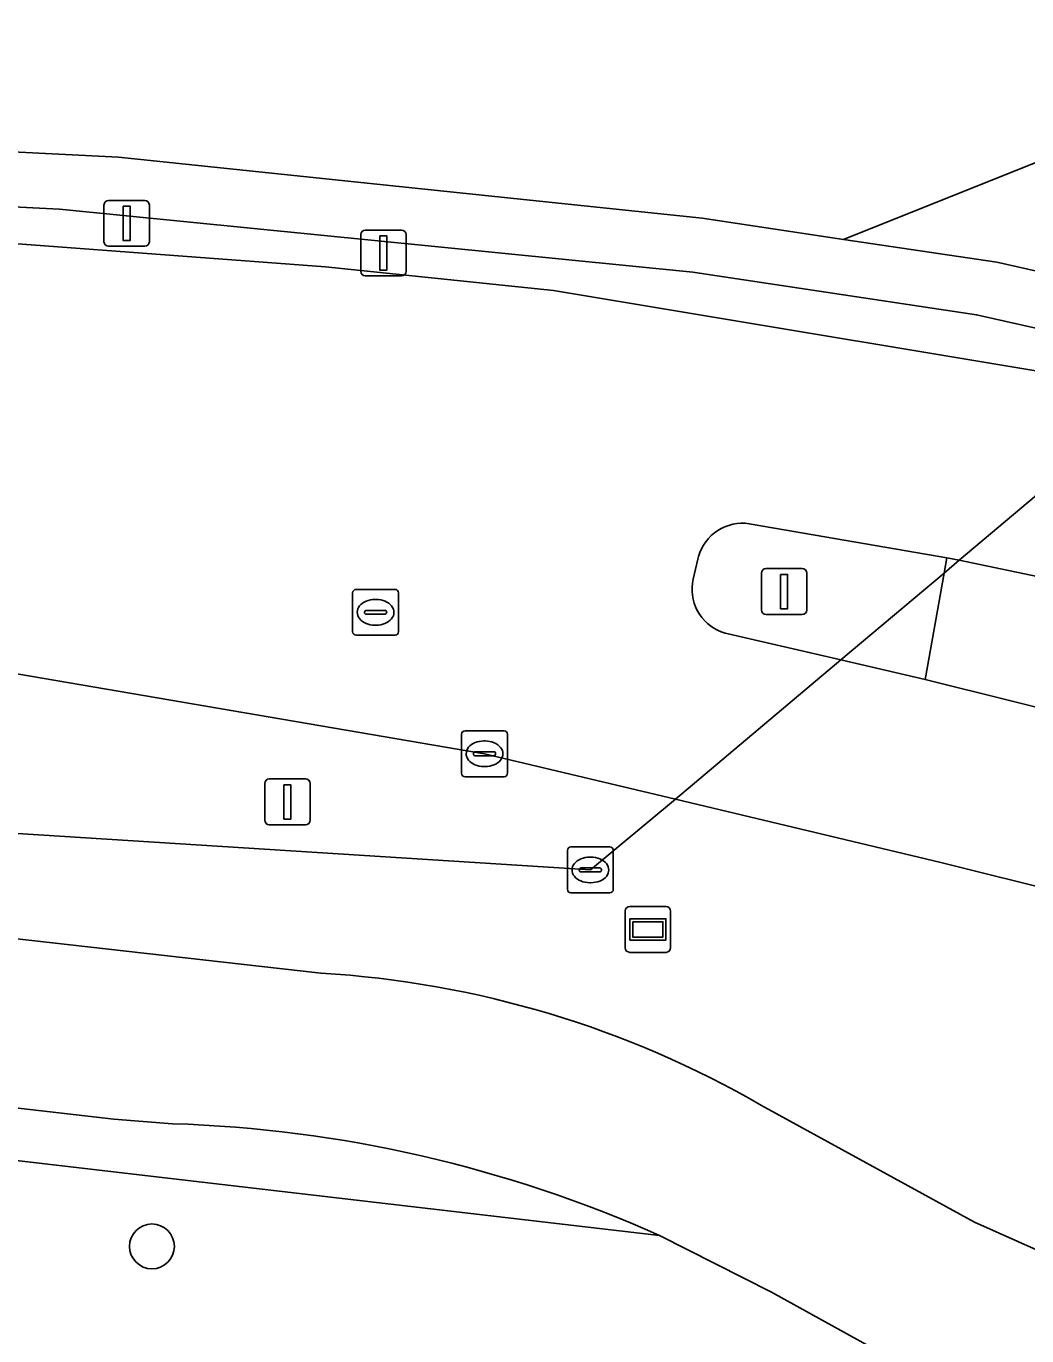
# Model space of a CAD drawing. Extents: x 161385 to 162589, y 388479 to 389756.
# Drawn here: x 162441.14 to 162462.97, y 388644.42 to 388672.98 of the extents above; entities that cross this region are included whole.
import ezdxf

# ---------------------------------------------------------------- set-up
doc = ezdxf.new("R2010")
doc.units = 0
for name, color, linetype in [('IMGEO_Berm_groen', 7, 'Continuous'), ('IMGEO_Boom', 7, 'Continuous'), ('IMGEO_Duiker', 7, 'Continuous'), ('IMGEO_Fietspad_gesloten', 7, 'Continuous'), ('IMGEO_Gemengd_bos', 7, 'Continuous'), ('IMGEO_Groenvoorziening', 7, 'Continuous'), ('IMGEO_Kolk', 7, 'Continuous'), ('IMGEO_Lichtmast', 7, 'Continuous'), ('IMGEO_Reclamebord', 7, 'Continuous'), ('IMGEO_Rijbaan_lokaal_gesloten', 7, 'Continuous'), ('IMGEO_Rioolput', 7, 'Continuous'), ('IMGEO_Verkeersbordpaal', 7, 'Continuous'), ('IMGEO_Verkeerseiland_open', 7, 'Continuous'), ('IMGEO_Voetpad_open', 7, 'Continuous')]:
    doc.layers.add(name, color=color, linetype=linetype)

msp = doc.modelspace()

# ---------------------------------------------------------------- linework, layer by layer
at = {"layer": 'IMGEO_Berm_groen'}
msp.add_lwpolyline([(162432.2, 388669.567), (162423.838, 388670.071), (162419.748, 388670.416), (162419.72, 388669.598), (162428.744, 388668.955), (162437.734, 388668.476), (162447.672, 388667.734), (162452.648, 388667.218), (162465.876, 388665.019), (162471.804, 388663.627), (162471.959, 388663.955), (162472.164, 388664.283), (162471.219, 388664.536), (162469.641, 388664.948), (162466.6, 388665.63), (162461.879, 388666.689), (162455.687, 388667.622), (162441.864, 388668.995), (162440.561, 388669.06)], close=True, dxfattribs=at)
for points in [[(162461.096, 388654.743), (162455.305, 388656.124), (162451.142, 388657.117), (162433.533, 388660.124), (162428.321, 388660.721), (162404.449, 388663.572), (162379.371, 388666.385), (162354.354, 388669.216), (162352.961, 388669.418), (162351.555, 388669.495), (162350.951, 388669.489), (162349.541, 388669.386), (162348.146, 388669.157), (162346.778, 388668.804), (162345.446, 388668.33), (162344.161, 388667.74), (162343.323, 388667.275), (162343.185, 388667.161), (162343.057, 388667.034), (162342.942, 388666.897), (162342.839, 388666.75), (162342.749, 388666.595), (162342.711, 388666.516)], [(162342.861, 388664.571), (162343.854, 388664.303), (162356.884, 388662.764), (162437.393, 388653.479), (162447.573, 388652.333)], [(162469.105, 388659.629), (162467.925, 388659.992), (162461.5, 388661.337), (162461.227, 388661.388), (162461.168, 388661.058), (162460.756, 388658.736), (162468.261, 388656.866)], [(162444.332, 388649.048), (162443.05, 388649.15), (162347.086, 388660.188)], [(162343.501, 388659.601), (162454.958, 388646.611)], [(162466.865, 388653.311), (162466.578, 388653.381), (162461.096, 388654.743)], [(162457.188, 388649.447), (162461.832, 388646.903), (162463.253, 388646.268), (162464.097, 388646.017), (162467.142, 388652.694)]]:
    msp.add_lwpolyline(points, dxfattribs=at)
for centre, radius, start, end in [((162446.272, 388630.538), 21.833, 60.0016, 86.5835), ((162443.462, 388620.869), 28.192, 65.9348, 88.2312)]:
    msp.add_arc(centre, radius, start, end, dxfattribs=at)
at = {"layer": 'IMGEO_Boom'}
msp.add_circle((162443.884, 388646.372), 0.489, dxfattribs=at)
at = {"layer": 'IMGEO_Duiker'}
msp.add_lwpolyline([(162436.316, 388655.669), (162437.39, 388655.601), (162453.451, 388654.583), (162455.305, 388656.124), (162458.916, 388659.163), (162461.168, 388661.058), (162461.5, 388661.337), (162465.876, 388665.019), (162466.6, 388665.63), (162467.763, 388666.612), (162481.086, 388677.855)], dxfattribs=at)
at = {"layer": 'IMGEO_Fietspad_gesloten'}
for points in [[(162447.573, 388652.333), (162437.393, 388653.479), (162356.884, 388662.764)], [(162338.468, 388662.352), (162347.086, 388660.188), (162443.05, 388649.15), (162444.332, 388649.048)], [(162464.097, 388646.017), (162463.253, 388646.268), (162461.832, 388646.903), (162457.188, 388649.447)], [(162454.958, 388646.611), (162457.403, 388645.374), (162460.446, 388643.694), (162460.571, 388643.599), (162462.262, 388642.323)]]:
    msp.add_lwpolyline(points, dxfattribs=at)
for centre, radius, start, end in [((162446.272, 388630.538), 21.833, 60.0016, 86.5835), ((162443.462, 388620.869), 28.192, 65.9348, 88.2312)]:
    msp.add_arc(centre, radius, start, end, dxfattribs=at)
at = {"layer": 'IMGEO_Gemengd_bos'}
msp.add_lwpolyline([(162341.994, 388657.41), (162341.543, 388653.38), (162458.56, 388641.004), (162459.614, 388641.987), (162460.571, 388643.599), (162460.446, 388643.694), (162457.403, 388645.374), (162454.958, 388646.611), (162343.501, 388659.601)], dxfattribs=at)
at = {"layer": 'IMGEO_Groenvoorziening'}
for points in [[(162458.974, 388668.335), (162467.697, 388671.818), (162474.478, 388676.486), (162478.347, 388680.479), (162479.278, 388684.879), (162483.524, 388691.523), (162487.166, 388698.534), (162492.966, 388712.122), (162497.529, 388726.174), (162499.388, 388733.573), (162501.67, 388751.319), (162502.459, 388766.956), (162501.892, 388778.709)], [(162504.058, 388750), (162504.847, 388765.637), (162504.239, 388778.441), (162501.892, 388778.709), (162502.459, 388766.956), (162501.67, 388751.319), (162499.388, 388733.573), (162497.529, 388726.174), (162492.966, 388712.122), (162487.166, 388698.534), (162483.524, 388691.523), (162479.278, 388684.879), (162478.347, 388680.479), (162474.478, 388676.486), (162467.697, 388671.818), (162458.974, 388668.335), (162462.317, 388667.834), (162467.763, 388666.612), (162470.423, 388666.015), (162472.338, 388665.492), (162472.895, 388665.33)], [(162440.7, 388670.254), (162443.156, 388670.129), (162455.891, 388668.797)], [(162455.891, 388668.797), (162458.974, 388668.335)]]:
    msp.add_lwpolyline(points, dxfattribs=at)
at = {"layer": 'IMGEO_Kolk'}
for p, q in [((162450.641, 388656.69), (162450.641, 388657.542)), ((162450.716, 388657.616), (162451.568, 388657.616)), ((162451.642, 388657.542), (162451.642, 388656.69)), ((162451.129, 388657.396), (162451.154, 388657.396)), ((162450.9, 388657.11), (162450.9, 388657.122)), ((162451.338, 388657.073), (162450.94, 388657.073)), ((162450.943, 388657.159), (162451.341, 388657.159)), ((162451.384, 388657.122), (162451.384, 388657.11)), ((162451.152, 388656.836), (162451.127, 388656.836)), ((162451.568, 388656.616), (162450.716, 388656.616))]:
    msp.add_line(p, q, dxfattribs=at)
for points in [[(162450.641, 388656.69), (162450.641, 388657.542)], [(162450.716, 388657.616), (162451.568, 388657.616)], [(162451.642, 388657.542), (162451.642, 388656.69)], [(162451.568, 388656.616), (162450.716, 388656.616)]]:
    msp.add_lwpolyline(points, dxfattribs=at)
for centre, radius, start, end in [((162450.718, 388657.54), 0.0765, 91.552, 178.448), ((162450.718, 388657.54), 0.0765, 91.552, 178.448), ((162451.566, 388657.54), 0.0765, 1.552, 88.448), ((162451.566, 388657.54), 0.0765, 1.552, 88.448), ((162450.94, 388657.119), 0.0403, 85.8775, 175.7526), ((162450.937, 388657.109), 0.0366, 178.938, 274.7102), ((162451.341, 388657.116), 0.043, 264.8664, 352.4533), ((162451.345, 388657.121), 0.0386, 1.7309, 96.639), ((162450.718, 388656.692), 0.0765, 181.552, 268.448), ((162450.718, 388656.692), 0.0765, 181.552, 268.448), ((162451.566, 388656.692), 0.0765, 271.552, 358.448), ((162451.566, 388656.692), 0.0765, 271.552, 358.448)]:
    msp.add_arc(centre, radius, start, end, dxfattribs=at)
for centre, major_axis, ratio, start_param, end_param in [((162451.128, 388657.116), (-0.387, 0.002), 0.722429, 4.712389, 7.853982), ((162451.153, 388657.116), (-0.39, 0.002), 0.717154, 1.570796, 4.712389)]:
    msp.add_ellipse(centre, major_axis=major_axis, ratio=ratio, start_param=start_param, end_param=end_param, dxfattribs=at)
at = {"layer": 'IMGEO_Lichtmast'}
for p, q in [((162457.182, 388660.254), (162457.182, 388661.054)), ((162457.182, 388661.054), (162457.182, 388660.254)), ((162457.282, 388661.154), (162458.072, 388661.154)), ((162458.072, 388661.154), (162457.282, 388661.154)), ((162458.172, 388661.054), (162458.172, 388660.254)), ((162458.172, 388660.254), (162458.172, 388661.054)), ((162458.072, 388660.154), (162457.282, 388660.154)), ((162457.282, 388660.154), (162458.072, 388660.154))]:
    msp.add_line(p, q, dxfattribs=at)
msp.add_lwpolyline([(162457.602, 388661.029), (162457.752, 388661.029), (162457.752, 388660.279), (162457.602, 388660.279), (162457.602, 388661.029)], dxfattribs=at)
for centre, start, end in [((162457.282, 388661.054), 90, 180), ((162457.282, 388661.054), 90, 180), ((162458.072, 388661.054), 0, 90), ((162458.072, 388661.054), 360, 90), ((162457.282, 388660.254), 180, 270), ((162457.282, 388660.254), 180, 270), ((162458.072, 388660.254), 270, 0), ((162458.072, 388660.254), 270, 0)]:
    msp.add_arc(centre, 0.1, start, end, dxfattribs=at)
at = {"layer": 'IMGEO_Reclamebord'}
for p, q in [((162454.211, 388652.885), (162454.211, 388653.685)), ((162454.211, 388653.685), (162454.211, 388652.885)), ((162454.311, 388653.785), (162455.101, 388653.785)), ((162455.101, 388653.785), (162454.311, 388653.785)), ((162455.201, 388653.685), (162455.201, 388652.885)), ((162455.201, 388652.885), (162455.201, 388653.685)), ((162455.101, 388652.785), (162454.311, 388652.785)), ((162454.311, 388652.785), (162455.101, 388652.785))]:
    msp.add_line(p, q, dxfattribs=at)
for points in [[(162454.312, 388653.517), (162455.1, 388653.517), (162455.1, 388653.053), (162454.312, 388653.053), (162454.312, 388653.517)], [(162454.377, 388653.452), (162454.377, 388653.118), (162455.035, 388653.118), (162455.035, 388653.452), (162454.377, 388653.452)]]:
    msp.add_lwpolyline(points, dxfattribs=at)
for centre, start, end in [((162454.311, 388653.685), 90, 180), ((162454.311, 388653.685), 90, 180), ((162455.101, 388653.685), 0, 90), ((162455.101, 388653.685), 360, 90), ((162454.311, 388652.885), 180, 270), ((162454.311, 388652.885), 180, 270), ((162455.101, 388652.885), 270, 0), ((162455.101, 388652.885), 270, 0)]:
    msp.add_arc(centre, 0.1, start, end, dxfattribs=at)
at = {"layer": 'IMGEO_Rijbaan_lokaal_gesloten'}
for points in [[(162320.835, 388672.971), (162352.961, 388669.418), (162354.354, 388669.216), (162379.371, 388666.385), (162404.449, 388663.572), (162428.321, 388660.721), (162433.533, 388660.124), (162451.142, 388657.117), (162455.305, 388656.124), (162461.096, 388654.743), (162466.578, 388653.381)], [(162465.876, 388665.019), (162452.648, 388667.218), (162447.672, 388667.734), (162437.734, 388668.476), (162428.744, 388668.955), (162419.72, 388669.598), (162412.183, 388670.136), (162408.796, 388670.377), (162384.963, 388673.046)], [(162468.261, 388656.866), (162460.756, 388658.736), (162458.916, 388659.163), (162456.46, 388659.732), (162456.389, 388659.749), (162456.305, 388659.777), (162456.224, 388659.813), (162456.146, 388659.855), (162456.072, 388659.905), (162456.003, 388659.96), (162455.939, 388660.022), (162455.881, 388660.089), (162455.829, 388660.161), (162455.784, 388660.238), (162455.746, 388660.318), (162455.715, 388660.401), (162455.692, 388660.487), (162455.676, 388660.574), (162455.669, 388660.663), (162455.669, 388660.751), (162455.677, 388660.84), (162455.693, 388660.927), (162455.792, 388661.357), (162455.808, 388661.421), (162455.837, 388661.506), (162455.874, 388661.588), (162455.917, 388661.667), (162455.968, 388661.741), (162456.025, 388661.81), (162456.087, 388661.875), (162456.156, 388661.933), (162456.229, 388661.985), (162456.307, 388662.03), (162456.388, 388662.068), (162456.472, 388662.098), (162456.559, 388662.121), (162456.647, 388662.136), (162456.737, 388662.144), (162456.827, 388662.143), (162456.916, 388662.134), (162457.004, 388662.117), (162461.227, 388661.388), (162461.5, 388661.337), (162467.925, 388659.992)]]:
    msp.add_lwpolyline(points, dxfattribs=at)
at = {"layer": 'IMGEO_Rioolput'}
for p, q in [((162448.338, 388660.701), (162449.19, 388660.701)), ((162448.263, 388659.775), (162448.263, 388660.627)), ((162448.751, 388660.481), (162448.776, 388660.481)), ((162449.264, 388660.627), (162449.264, 388659.775)), ((162448.522, 388660.195), (162448.522, 388660.207)), ((162448.96, 388660.158), (162448.562, 388660.158)), ((162448.565, 388660.244), (162448.963, 388660.244)), ((162449.006, 388660.207), (162449.006, 388660.195)), ((162448.774, 388659.921), (162448.749, 388659.921)), ((162449.19, 388659.701), (162448.338, 388659.701)), ((162452.95, 388654.157), (162452.95, 388655.009)), ((162453.025, 388655.083), (162453.877, 388655.083)), ((162453.951, 388655.009), (162453.951, 388654.157)), ((162453.438, 388654.863), (162453.463, 388654.863)), ((162453.209, 388654.577), (162453.209, 388654.589)), ((162453.647, 388654.54), (162453.249, 388654.54)), ((162453.252, 388654.626), (162453.65, 388654.626)), ((162453.693, 388654.589), (162453.693, 388654.577)), ((162453.877, 388654.083), (162453.025, 388654.083)), ((162453.461, 388654.303), (162453.436, 388654.303))]:
    msp.add_line(p, q, dxfattribs=at)
for points in [[(162448.338, 388660.701), (162449.19, 388660.701)], [(162448.263, 388659.775), (162448.263, 388660.627)], [(162449.264, 388660.627), (162449.264, 388659.775)], [(162449.19, 388659.701), (162448.338, 388659.701)], [(162452.95, 388654.157), (162452.95, 388655.009)], [(162453.025, 388655.083), (162453.877, 388655.083)], [(162453.951, 388655.009), (162453.951, 388654.157)], [(162453.877, 388654.083), (162453.025, 388654.083)]]:
    msp.add_lwpolyline(points, dxfattribs=at)
for centre, radius, start, end in [((162448.34, 388660.625), 0.0765, 91.552, 178.448), ((162448.34, 388660.625), 0.0765, 91.552, 178.448), ((162449.188, 388660.625), 0.0765, 1.552, 88.448), ((162449.188, 388660.625), 0.0765, 1.552, 88.448), ((162448.562, 388660.204), 0.0403, 85.8775, 175.7526), ((162448.559, 388660.194), 0.0366, 178.938, 274.7102), ((162448.963, 388660.201), 0.043, 264.8664, 352.4533), ((162448.967, 388660.206), 0.0386, 1.7309, 96.639), ((162448.34, 388659.777), 0.0765, 181.552, 268.448), ((162448.34, 388659.777), 0.0765, 181.552, 268.448), ((162449.188, 388659.777), 0.0765, 271.552, 358.448), ((162449.188, 388659.777), 0.0765, 271.552, 358.448), ((162453.027, 388655.007), 0.0765, 91.552, 178.448), ((162453.027, 388655.007), 0.0765, 91.552, 178.448), ((162453.875, 388655.007), 0.0765, 1.552, 88.448), ((162453.875, 388655.007), 0.0765, 1.552, 88.448), ((162453.249, 388654.586), 0.0403, 85.8775, 175.7526), ((162453.246, 388654.576), 0.0366, 178.938, 274.7102), ((162453.65, 388654.583), 0.043, 264.8664, 352.4533), ((162453.654, 388654.588), 0.0386, 1.7309, 96.639), ((162453.027, 388654.159), 0.0765, 181.552, 268.448), ((162453.027, 388654.159), 0.0765, 181.552, 268.448), ((162453.875, 388654.159), 0.0765, 271.552, 358.448), ((162453.875, 388654.159), 0.0765, 271.552, 358.448)]:
    msp.add_arc(centre, radius, start, end, dxfattribs=at)
for centre, major_axis, ratio, start_param, end_param in [((162448.75, 388660.201), (-0.387, 0.002), 0.722429, 4.712389, 7.853982), ((162448.775, 388660.201), (-0.39, 0.002), 0.717154, 1.570796, 4.712389), ((162453.437, 388654.583), (-0.387, 0.002), 0.722429, 4.712389, 7.853982), ((162453.462, 388654.583), (-0.39, 0.002), 0.717154, 1.570796, 4.712389)]:
    msp.add_ellipse(centre, major_axis=major_axis, ratio=ratio, start_param=start_param, end_param=end_param, dxfattribs=at)
at = {"layer": 'IMGEO_Verkeersbordpaal'}
for p, q in [((162442.838, 388668.284), (162442.838, 388669.084)), ((162442.838, 388669.084), (162442.838, 388668.284)), ((162442.938, 388669.184), (162443.728, 388669.184)), ((162443.728, 388669.184), (162442.938, 388669.184)), ((162443.828, 388669.084), (162443.828, 388668.284)), ((162443.828, 388668.284), (162443.828, 388669.084)), ((162448.439, 388667.638), (162448.439, 388668.438)), ((162448.439, 388668.438), (162448.439, 388667.638)), ((162448.539, 388668.538), (162449.329, 388668.538)), ((162449.329, 388668.538), (162448.539, 388668.538)), ((162449.429, 388668.438), (162449.429, 388667.638)), ((162449.429, 388667.638), (162449.429, 388668.438)), ((162443.728, 388668.184), (162442.938, 388668.184)), ((162442.938, 388668.184), (162443.728, 388668.184)), ((162449.329, 388667.538), (162448.539, 388667.538)), ((162448.539, 388667.538), (162449.329, 388667.538)), ((162446.344, 388655.667), (162446.344, 388656.467)), ((162446.344, 388656.467), (162446.344, 388655.667)), ((162446.444, 388656.567), (162447.234, 388656.567)), ((162447.234, 388656.567), (162446.444, 388656.567)), ((162447.334, 388656.467), (162447.334, 388655.667)), ((162447.334, 388655.667), (162447.334, 388656.467)), ((162447.234, 388655.567), (162446.444, 388655.567)), ((162446.444, 388655.567), (162447.234, 388655.567))]:
    msp.add_line(p, q, dxfattribs=at)
for points in [[(162443.258, 388669.059), (162443.408, 388669.059), (162443.408, 388668.309), (162443.258, 388668.309), (162443.258, 388669.059)], [(162448.859, 388668.413), (162449.009, 388668.413), (162449.009, 388667.663), (162448.859, 388667.663), (162448.859, 388668.413)], [(162446.764, 388656.442), (162446.914, 388656.442), (162446.914, 388655.692), (162446.764, 388655.692), (162446.764, 388656.442)]]:
    msp.add_lwpolyline(points, dxfattribs=at)
for centre, start, end in [((162442.938, 388669.084), 90, 180), ((162442.938, 388669.084), 90, 180), ((162443.728, 388669.084), 0, 90), ((162443.728, 388669.084), 360, 90), ((162448.539, 388668.438), 90, 180), ((162448.539, 388668.438), 90, 180), ((162449.329, 388668.438), 0, 90), ((162449.329, 388668.438), 360, 90), ((162442.938, 388668.284), 180, 270), ((162442.938, 388668.284), 180, 270), ((162443.728, 388668.284), 270, 0), ((162443.728, 388668.284), 270, 0), ((162448.539, 388667.638), 180, 270), ((162448.539, 388667.638), 180, 270), ((162449.329, 388667.638), 270, 0), ((162449.329, 388667.638), 270, 0), ((162446.444, 388656.467), 90, 180), ((162446.444, 388656.467), 90, 180), ((162447.234, 388656.467), 0, 90), ((162447.234, 388656.467), 360, 90), ((162446.444, 388655.667), 180, 270), ((162446.444, 388655.667), 180, 270), ((162447.234, 388655.667), 270, 0), ((162447.234, 388655.667), 270, 0)]:
    msp.add_arc(centre, 0.1, start, end, dxfattribs=at)
at = {"layer": 'IMGEO_Verkeerseiland_open'}
msp.add_lwpolyline([(162458.916, 388659.163), (162460.756, 388658.736), (162461.168, 388661.058), (162461.227, 388661.388), (162457.004, 388662.117), (162456.916, 388662.134), (162456.827, 388662.143), (162456.737, 388662.144), (162456.647, 388662.136), (162456.559, 388662.121), (162456.472, 388662.098), (162456.388, 388662.068), (162456.307, 388662.03), (162456.229, 388661.985), (162456.156, 388661.933), (162456.087, 388661.875), (162456.025, 388661.81), (162455.968, 388661.741), (162455.917, 388661.667), (162455.874, 388661.588), (162455.837, 388661.506), (162455.808, 388661.421), (162455.792, 388661.357), (162455.693, 388660.927), (162455.677, 388660.84), (162455.669, 388660.751), (162455.669, 388660.663), (162455.676, 388660.574), (162455.692, 388660.487), (162455.715, 388660.401), (162455.746, 388660.318), (162455.784, 388660.238), (162455.829, 388660.161), (162455.881, 388660.089), (162455.939, 388660.022), (162456.003, 388659.96), (162456.072, 388659.905), (162456.146, 388659.855), (162456.224, 388659.813), (162456.305, 388659.777), (162456.389, 388659.749), (162456.46, 388659.732)], close=True, dxfattribs=at)
at = {"layer": 'IMGEO_Voetpad_open'}
msp.add_lwpolyline([(162470.423, 388666.015), (162467.763, 388666.612), (162462.317, 388667.834), (162458.974, 388668.335), (162455.891, 388668.797), (162443.156, 388670.129), (162440.7, 388670.254), (162423.972, 388671.267), (162419.797, 388671.622), (162419.785, 388671.507), (162419.748, 388670.416), (162423.838, 388670.071), (162432.2, 388669.567), (162440.561, 388669.06), (162441.864, 388668.995), (162455.687, 388667.622), (162461.879, 388666.689), (162466.6, 388665.63), (162469.641, 388664.948), (162471.219, 388664.536), (162472.164, 388664.283), (162472.895, 388665.33), (162472.338, 388665.492)], close=True, dxfattribs=at)

doc.saveas('drawing.dxf')
